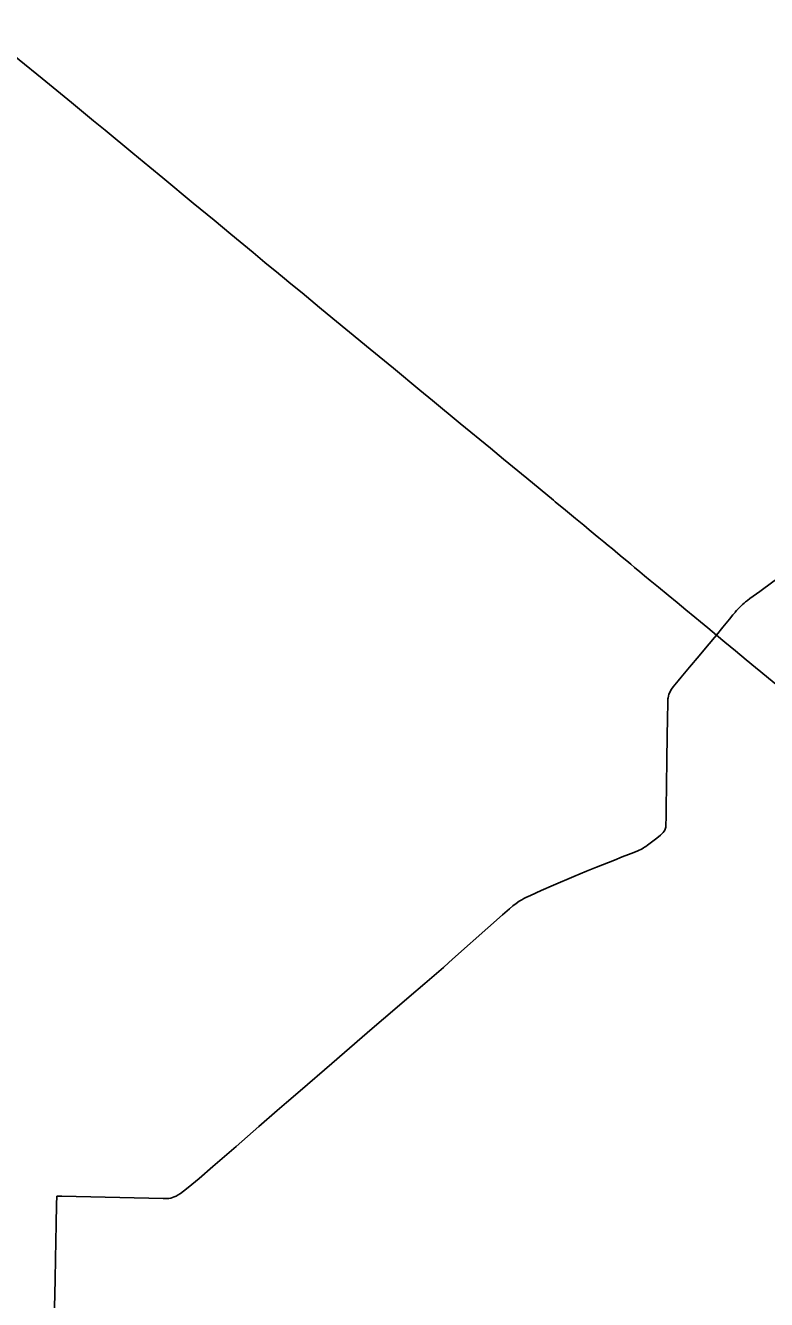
# Model space of a CAD drawing. Extents: x 0 to 34, y 0 to 22.
# Drawn here: x 3.9072 to 4.0651, y 19.9939 to 20.2652 of the extents above; entities that cross this region are included whole.
import ezdxf

# ---------------------------------------------------------------- set-up
doc = ezdxf.new("R2010")
doc.units = 0
doc.layers.add('GM_X_State_Route', color=7, linetype='Continuous')
doc.layers.add('GM_X_US_Route', color=7, linetype='Continuous')

msp = doc.modelspace()

# ---------------------------------------------------------------- linework, layer by layer
at = {"layer": 'GM_X_State_Route'}
for points in [[(4.058418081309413, 20.140273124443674), (4.058684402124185, 20.140586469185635), (4.058986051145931, 20.140925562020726), (4.059249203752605, 20.141208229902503), (4.05953028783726, 20.141493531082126), (4.059758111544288, 20.14171080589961), (4.059987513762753, 20.1419249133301), (4.060273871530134, 20.142179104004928), (4.060587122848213, 20.14243434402), (4.061006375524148, 20.142758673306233), (4.061547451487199, 20.143169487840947), (4.063630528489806, 20.144697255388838), (4.066404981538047, 20.146711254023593), (4.0684427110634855, 20.148214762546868), (4.069865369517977, 20.149263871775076)], [(4.054435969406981, 20.135333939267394), (4.055792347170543, 20.137070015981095), (4.057185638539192, 20.138792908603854), (4.057920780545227, 20.13967624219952), (4.0583648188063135, 20.140210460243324), (4.058418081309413, 20.140273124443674)], [(3.9385048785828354, 20.015611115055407), (3.938882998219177, 20.015744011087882), (3.939273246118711, 20.015920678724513), (3.939693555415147, 20.016154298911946), (3.940184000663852, 20.016473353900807), (3.940827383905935, 20.016940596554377), (3.9418283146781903, 20.01772003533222), (3.9441513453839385, 20.019631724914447), (3.9470987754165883, 20.02219259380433), (3.9520348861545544, 20.026483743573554), (3.956894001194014, 20.03076328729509), (3.9608207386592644, 20.034119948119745), (3.962808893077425, 20.035852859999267), (3.9657283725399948, 20.03836205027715), (3.9724390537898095, 20.04414773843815), (3.9789361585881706, 20.04977838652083), (3.981057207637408, 20.051598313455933), (3.9859031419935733, 20.055751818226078), (3.9888953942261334, 20.058335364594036), (3.9922604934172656, 20.061217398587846), (3.996218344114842, 20.064623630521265), (3.9974064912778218, 20.065671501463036), (3.9988303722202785, 20.066926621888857), (4.005678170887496, 20.073035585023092), (4.008829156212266, 20.075841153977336), (4.010305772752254, 20.077115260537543), (4.011035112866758, 20.077719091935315), (4.01170433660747, 20.078226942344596), (4.01239676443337, 20.07870209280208), (4.012908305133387, 20.07901481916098), (4.013353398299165, 20.07925951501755), (4.013809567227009, 20.079504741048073), (4.014758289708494, 20.079959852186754), (4.017064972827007, 20.08099928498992), (4.019688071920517, 20.082105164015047), (4.024000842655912, 20.083959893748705), (4.026718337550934, 20.08511323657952), (4.028821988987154, 20.085956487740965), (4.032647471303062, 20.08747002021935), (4.034314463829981, 20.088130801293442), (4.0356892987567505, 20.08866765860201), (4.036830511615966, 20.0891106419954), (4.037618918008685, 20.089435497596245), (4.037941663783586, 20.08958473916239), (4.03827811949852, 20.089747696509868), (4.038554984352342, 20.08990062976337), (4.038884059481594, 20.090083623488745), (4.039105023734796, 20.090221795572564), (4.039384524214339, 20.090390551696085), (4.039721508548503, 20.09063577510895), (4.040568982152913, 20.09126808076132), (4.041694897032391, 20.09214508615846), (4.042473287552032, 20.092782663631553), (4.042832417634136, 20.093119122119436), (4.04304020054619, 20.093350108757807), (4.043273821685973, 20.09363646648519), (4.043394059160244, 20.093816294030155), (4.043482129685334, 20.094063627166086), (4.043540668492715, 20.09426982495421), (4.0435828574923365, 20.094462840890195), (4.043616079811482, 20.09472757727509), (4.04363981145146, 20.09504557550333), (4.043687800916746, 20.09647156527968), (4.043719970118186, 20.098424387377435), (4.043829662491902, 20.108707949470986), (4.043925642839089, 20.114032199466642), (4.043982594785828, 20.11746216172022), (4.044017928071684, 20.12099285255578), (4.044049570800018, 20.12162041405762), (4.044072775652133, 20.12182397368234), (4.044099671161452, 20.12203281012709), (4.044171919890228, 20.12238825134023), (4.044289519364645, 20.122784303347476), (4.044446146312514, 20.12316769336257), (4.044635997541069, 20.123536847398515), (4.044855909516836, 20.12388965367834), (4.045193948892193, 20.124354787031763), (4.04622124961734, 20.125622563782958), (4.046856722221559, 20.126396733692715), (4.048660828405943, 20.128531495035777), (4.050702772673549, 20.130934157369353), (4.0517337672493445, 20.132147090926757), (4.054020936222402, 20.134844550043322), (4.054435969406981, 20.135333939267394)], [(3.912946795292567, 19.973129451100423), (3.913051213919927, 19.97602888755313), (3.9131002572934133, 19.978667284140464), (3.9131487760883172, 19.983098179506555), (3.913197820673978, 19.98610361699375), (3.913479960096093, 19.99812747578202), (3.9135764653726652, 20.002557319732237), (3.913719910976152, 20.00993300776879), (3.913800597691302, 20.014110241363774), (3.9138496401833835, 20.015909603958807)], [(3.9138496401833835, 20.015909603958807), (3.914957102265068, 20.01589061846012), (3.936521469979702, 20.015394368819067), (3.9371590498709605, 20.015401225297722), (3.9377106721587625, 20.015437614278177), (3.9381278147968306, 20.015509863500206), (3.9385048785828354, 20.015611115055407)]]:
    msp.add_lwpolyline(points, dxfattribs=at)
at = {"layer": 'GM_X_US_Route'}
for points in [[(3.8968543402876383, 20.265193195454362), (3.897634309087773, 20.2645571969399), (3.9058427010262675, 20.25786918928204), (3.9107445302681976, 20.25388865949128), (3.9169800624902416, 20.24876480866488), (3.9191448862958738, 20.24699708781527), (3.9216930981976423, 20.244916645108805), (3.92413003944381, 20.242895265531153), (3.930071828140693, 20.23798024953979), (3.93367529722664, 20.235017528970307), (3.9364539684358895, 20.232730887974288), (3.9429183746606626, 20.227377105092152), (3.94736772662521, 20.223710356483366), (3.950930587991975, 20.22075923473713), (3.955684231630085, 20.216827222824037), (3.9582050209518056, 20.214742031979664), (3.9610921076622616, 20.21236130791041)], [(3.9610921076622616, 20.21236130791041), (3.9611577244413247, 20.212307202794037), (3.961948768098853, 20.21165485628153), (3.9637391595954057, 20.210178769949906), (3.9661033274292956, 20.20823649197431), (3.9698528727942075, 20.205157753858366), (3.9726958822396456, 20.202801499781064), (3.9761912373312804, 20.19990311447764), (3.980632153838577, 20.19626431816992), (3.98558988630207, 20.192186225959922), (3.9911899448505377, 20.187557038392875), (3.9939201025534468, 20.18530520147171), (3.9998091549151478, 20.180465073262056), (4.0062350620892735, 20.175159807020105), (4.009002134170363, 20.172876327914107), (4.013966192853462, 20.168790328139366), (4.019684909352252, 20.164091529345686), (4.020060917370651, 20.16377985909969), (4.02221255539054, 20.161993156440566), (4.024377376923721, 20.160187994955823), (4.0261366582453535, 20.158753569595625), (4.027274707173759, 20.157803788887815), (4.028528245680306, 20.15676330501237), (4.029376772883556, 20.156067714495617), (4.030401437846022, 20.15521971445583), (4.031324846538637, 20.15447138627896), (4.032246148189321, 20.153718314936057), (4.033375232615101, 20.15277433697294), (4.034306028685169, 20.152003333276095), (4.035297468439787, 20.15118064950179), (4.036163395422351, 20.150456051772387), (4.036944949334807, 20.149808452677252), (4.038075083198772, 20.14885761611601), (4.039090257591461, 20.148015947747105), (4.040311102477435, 20.14701870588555), (4.042049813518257, 20.145575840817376), (4.044082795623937, 20.14390199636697), (4.04600344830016, 20.142327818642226), (4.047872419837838, 20.140780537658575), (4.049782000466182, 20.139198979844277), (4.050987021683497, 20.138207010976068), (4.0525374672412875, 20.13691075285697), (4.054435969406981, 20.135333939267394)], [(4.054435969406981, 20.135333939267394), (4.056160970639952, 20.133905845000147), (4.058482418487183, 20.132013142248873), (4.060750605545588, 20.130120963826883), (4.062703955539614, 20.128505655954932), (4.063862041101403, 20.12754743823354), (4.065496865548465, 20.126216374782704), (4.067074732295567, 20.124920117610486), (4.069102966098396, 20.12325681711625), (4.070070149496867, 20.1224589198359), (4.071075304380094, 20.121615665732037), (4.072130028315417, 20.120737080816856), (4.073281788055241, 20.11978888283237), (4.073618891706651, 20.119508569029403)]]:
    msp.add_lwpolyline(points, dxfattribs=at)

doc.saveas('drawing.dxf')
